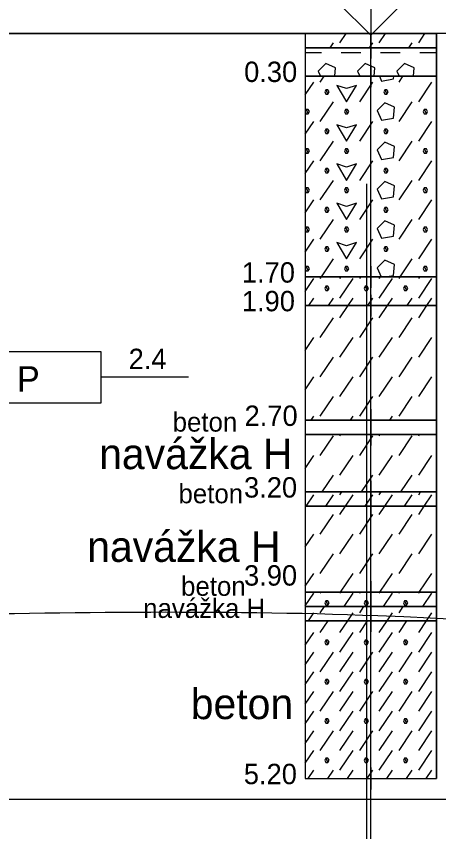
# Model space of a CAD drawing. Extents: x 3042 to 4120, y 576 to 2694.
# Drawn here: x 3229.67 to 3244.39, y 2407.78 to 2436.23 of the extents above; entities that cross this region are included whole.
import ezdxf

# ---------------------------------------------------------------- set-up
doc = ezdxf.new("R2010")
doc.units = 0
for name, color, linetype in [('15', 7, 'Continuous'), ('18', 7, 'Continuous'), ('51', 7, 'Continuous'), ('52', 7, 'Continuous'), ('53', 7, 'Continuous'), ('56', 7, 'Continuous'), ('62', 7, 'Continuous'), ('komunikace', 7, 'Continuous'), ('pomocna', 7, 'Continuous'), ('rozhraní', 7, 'Continuous')]:
    doc.layers.add(name, color=color, linetype=linetype)

msp = doc.modelspace()

# ---------------------------------------------------------------- linework, layer by layer
at = {"layer": '15'}
msp.add_lwpolyline([(3242.027, 2437.855), (3242.027, 2435.569), (3240.884, 2436.712), (3243.17, 2436.712), (3242.027, 2435.569)], dxfattribs=at)
at = {"layer": '18'}
for p, q in [((3242.027, 2409.632), (3242.027, 2435.632)), ((3242.027, 2410.013), (3242.027, 2409.251)), ((3241.646, 2409.632), (3242.408, 2409.632))]:
    msp.add_line(p, q, dxfattribs=at)
at = {"layer": '51'}
for p, q in [((3240.954, 2435.303), (3241.173, 2435.632)), ((3242.325, 2435.303), (3242.545, 2435.632)), ((3243.697, 2435.303), (3243.916, 2435.632)), ((3240.611, 2435.132), (3240.725, 2435.303)), ((3241.983, 2435.132), (3242.097, 2435.303)), ((3243.354, 2435.132), (3243.468, 2435.303)), ((3239.741, 2434.96), (3240.306, 2434.96)), ((3240.992, 2434.96), (3241.678, 2434.96)), ((3242.364, 2434.96), (3243.049, 2434.96)), ((3243.735, 2434.96), (3244.313, 2434.96)), ((3240.192, 2434.312), (3240.272, 2434.132)), ((3241.563, 2434.312), (3241.644, 2434.132)), ((3242.935, 2434.312), (3243.015, 2434.132)), ((3240.268, 2433.931), (3240.402, 2434.132)), ((3243.011, 2433.931), (3243.145, 2434.132)), ((3239.741, 2433.483), (3240.039, 2433.931)), ((3241.64, 2433.246), (3242.097, 2433.931)), ((3243.697, 2433.246), (3244.154, 2433.931)), ((3240.268, 2432.56), (3240.725, 2433.246)), ((3243.011, 2432.56), (3243.468, 2433.246)), ((3239.741, 2432.112), (3240.039, 2432.56)), ((3241.64, 2431.874), (3242.097, 2432.56)), ((3243.697, 2431.874), (3244.154, 2432.56)), ((3240.268, 2431.188), (3240.725, 2431.874)), ((3243.011, 2431.188), (3243.468, 2431.874)), ((3239.741, 2430.74), (3240.039, 2431.188)), ((3241.64, 2430.502), (3242.097, 2431.188)), ((3243.697, 2430.502), (3244.154, 2431.188)), ((3240.268, 2429.817), (3240.725, 2430.502)), ((3243.011, 2429.817), (3243.468, 2430.502)), ((3239.741, 2429.369), (3240.039, 2429.817)), ((3241.64, 2429.131), (3242.097, 2429.817)), ((3243.697, 2429.131), (3244.154, 2429.817)), ((3240.268, 2428.445), (3240.725, 2429.131)), ((3243.011, 2428.445), (3243.468, 2429.131)), ((3239.741, 2427.997), (3240.039, 2428.445)), ((3241.64, 2427.759), (3242.097, 2428.445)), ((3243.697, 2427.759), (3244.154, 2428.445)), ((3240.307, 2427.132), (3240.725, 2427.759)), ((3243.05, 2427.132), (3243.468, 2427.759)), ((3242.249, 2427.454), (3242.393, 2427.132)), ((3240.268, 2427.073), (3240.307, 2427.132)), ((3240.954, 2427.073), (3240.993, 2427.132)), ((3241.64, 2427.073), (3241.679, 2427.132)), ((3242.325, 2427.073), (3242.365, 2427.132)), ((3243.011, 2427.073), (3243.05, 2427.132)), ((3243.697, 2427.073), (3243.736, 2427.132)), ((3239.741, 2426.625), (3240.039, 2427.073)), ((3240.954, 2426.388), (3241.411, 2427.073)), ((3242.325, 2426.388), (3242.783, 2427.073)), ((3243.697, 2426.388), (3244.154, 2427.073)), ((3239.869, 2426.132), (3240.039, 2426.388)), ((3240.555, 2426.132), (3240.725, 2426.388)), ((3241.241, 2426.132), (3241.411, 2426.388)), ((3241.926, 2426.132), (3242.097, 2426.388)), ((3242.612, 2426.132), (3242.783, 2426.388)), ((3243.298, 2426.132), (3243.468, 2426.388)), ((3243.984, 2426.132), (3244.154, 2426.388)), ((3240.954, 2425.702), (3241.241, 2426.132)), ((3242.325, 2425.702), (3242.612, 2426.132)), ((3243.697, 2425.702), (3243.984, 2426.132)), ((3240.268, 2425.016), (3240.725, 2425.702)), ((3241.64, 2425.016), (3242.097, 2425.702)), ((3243.011, 2425.016), (3243.468, 2425.702)), ((3239.741, 2424.568), (3240.039, 2425.016)), ((3240.954, 2424.33), (3241.411, 2425.016)), ((3242.325, 2424.33), (3242.783, 2425.016)), ((3243.697, 2424.33), (3244.154, 2425.016)), ((3240.268, 2423.644), (3240.725, 2424.33)), ((3241.64, 2423.644), (3242.097, 2424.33)), ((3243.011, 2423.644), (3243.468, 2424.33)), ((3239.741, 2423.196), (3240.039, 2423.644)), ((3240.954, 2422.959), (3241.411, 2423.644)), ((3242.325, 2422.959), (3242.783, 2423.644)), ((3243.697, 2422.959), (3244.154, 2423.644)), ((3240.268, 2422.273), (3240.725, 2422.959)), ((3241.64, 2422.273), (3242.097, 2422.959)), ((3243.011, 2422.273), (3243.468, 2422.959)), ((3239.946, 2422.132), (3240.039, 2422.273)), ((3241.317, 2422.132), (3241.411, 2422.273)), ((3242.689, 2422.132), (3242.783, 2422.273)), ((3240.268, 2420.901), (3240.725, 2421.587)), ((3240.954, 2421.587), (3240.984, 2421.632)), ((3241.64, 2420.901), (3242.097, 2421.587)), ((3242.325, 2421.587), (3242.355, 2421.632)), ((3243.011, 2420.901), (3243.468, 2421.587)), ((3243.697, 2421.587), (3243.727, 2421.632)), ((3239.741, 2420.453), (3240.039, 2420.901)), ((3240.954, 2420.215), (3241.411, 2420.901)), ((3242.325, 2420.215), (3242.783, 2420.901)), ((3243.697, 2420.215), (3244.154, 2420.901)), ((3240.336, 2419.632), (3240.725, 2420.215)), ((3241.708, 2419.632), (3242.097, 2420.215)), ((3243.08, 2419.632), (3243.468, 2420.215)), ((3239.774, 2419.132), (3240.039, 2419.53)), ((3240.46, 2419.132), (3240.725, 2419.53)), ((3240.954, 2419.53), (3241.022, 2419.632)), ((3241.146, 2419.132), (3241.411, 2419.53)), ((3241.832, 2419.132), (3242.097, 2419.53)), ((3242.325, 2419.53), (3242.394, 2419.632)), ((3242.518, 2419.132), (3242.783, 2419.53)), ((3243.203, 2419.132), (3243.468, 2419.53)), ((3243.697, 2419.53), (3243.765, 2419.632)), ((3243.889, 2419.132), (3244.154, 2419.53)), ((3240.954, 2418.844), (3241.146, 2419.132)), ((3242.325, 2418.844), (3242.518, 2419.132)), ((3243.697, 2418.844), (3243.889, 2419.132)), ((3240.268, 2418.158), (3240.725, 2418.844)), ((3241.64, 2418.158), (3242.097, 2418.844)), ((3243.011, 2418.158), (3243.468, 2418.844)), ((3239.741, 2417.71), (3240.039, 2418.158)), ((3240.954, 2417.472), (3241.411, 2418.158)), ((3242.325, 2417.472), (3242.783, 2418.158)), ((3243.697, 2417.472), (3244.154, 2418.158)), ((3240.268, 2416.786), (3240.725, 2417.472)), ((3241.64, 2416.786), (3242.097, 2417.472)), ((3243.011, 2416.786), (3243.468, 2417.472)), ((3239.741, 2416.338), (3240.039, 2416.786)), ((3240.975, 2416.132), (3241.411, 2416.786)), ((3242.346, 2416.132), (3242.783, 2416.786)), ((3243.718, 2416.132), (3244.154, 2416.786)), ((3239.741, 2415.653), (3240.039, 2416.101)), ((3240.268, 2416.101), (3240.289, 2416.132)), ((3240.954, 2416.101), (3240.975, 2416.132)), ((3241.099, 2415.632), (3241.411, 2416.101)), ((3241.64, 2416.101), (3241.661, 2416.132)), ((3242.325, 2416.101), (3242.346, 2416.132)), ((3242.47, 2415.632), (3242.783, 2416.101)), ((3243.011, 2416.101), (3243.032, 2416.132)), ((3243.697, 2416.101), (3243.718, 2416.132)), ((3243.842, 2415.632), (3244.154, 2416.101)), ((3240.268, 2415.415), (3240.413, 2415.632)), ((3241.64, 2415.415), (3241.785, 2415.632)), ((3243.011, 2415.415), (3243.156, 2415.632)), ((3239.851, 2415.132), (3240.039, 2415.415)), ((3241.223, 2415.132), (3241.411, 2415.415)), ((3242.594, 2415.132), (3242.783, 2415.415)), ((3243.966, 2415.132), (3244.154, 2415.415)), ((3240.268, 2414.729), (3240.537, 2415.132)), ((3240.954, 2414.729), (3241.223, 2415.132)), ((3241.64, 2414.729), (3241.908, 2415.132)), ((3242.325, 2414.729), (3242.594, 2415.132)), ((3243.011, 2414.729), (3243.28, 2415.132)), ((3243.697, 2414.729), (3243.966, 2415.132)), ((3239.741, 2414.281), (3240.039, 2414.729)), ((3240.954, 2414.043), (3241.411, 2414.729)), ((3242.325, 2414.043), (3242.783, 2414.729)), ((3243.697, 2414.043), (3244.154, 2414.729)), ((3239.741, 2413.595), (3240.039, 2414.043)), ((3240.268, 2413.357), (3240.725, 2414.043)), ((3240.954, 2413.357), (3241.411, 2414.043)), ((3241.64, 2413.357), (3242.097, 2414.043)), ((3242.325, 2413.357), (3242.783, 2414.043)), ((3243.011, 2413.357), (3243.468, 2414.043)), ((3243.697, 2413.357), (3244.154, 2414.043)), ((3239.741, 2412.909), (3240.039, 2413.357)), ((3240.954, 2412.672), (3241.411, 2413.357)), ((3242.325, 2412.672), (3242.783, 2413.357)), ((3243.697, 2412.672), (3244.154, 2413.357)), ((3239.741, 2412.224), (3240.039, 2412.672)), ((3240.268, 2411.986), (3240.725, 2412.672)), ((3240.954, 2411.986), (3241.411, 2412.672)), ((3241.64, 2411.986), (3242.097, 2412.672)), ((3242.325, 2411.986), (3242.783, 2412.672)), ((3243.011, 2411.986), (3243.468, 2412.672)), ((3243.697, 2411.986), (3244.154, 2412.672)), ((3239.741, 2411.538), (3240.039, 2411.986)), ((3240.954, 2411.3), (3241.411, 2411.986)), ((3242.325, 2411.3), (3242.783, 2411.986)), ((3243.697, 2411.3), (3244.154, 2411.986)), ((3239.741, 2410.852), (3240.039, 2411.3)), ((3240.268, 2410.614), (3240.725, 2411.3)), ((3240.954, 2410.614), (3241.411, 2411.3)), ((3241.64, 2410.614), (3242.097, 2411.3)), ((3242.325, 2410.614), (3242.783, 2411.3)), ((3243.011, 2410.614), (3243.468, 2411.3)), ((3243.697, 2410.614), (3244.154, 2411.3)), ((3239.741, 2410.166), (3240.039, 2410.614)), ((3240.954, 2409.928), (3241.411, 2410.614)), ((3242.325, 2409.928), (3242.783, 2410.614)), ((3243.697, 2409.928), (3244.154, 2410.614)), ((3239.842, 2409.632), (3240.039, 2409.928)), ((3240.528, 2409.632), (3240.725, 2409.928)), ((3241.213, 2409.632), (3241.411, 2409.928)), ((3241.899, 2409.632), (3242.097, 2409.928)), ((3242.585, 2409.632), (3242.783, 2409.928)), ((3243.271, 2409.632), (3243.468, 2409.928)), ((3243.957, 2409.632), (3244.154, 2409.928))]:
    msp.add_line(p, q, dxfattribs=at)
for points in [[(3239.741, 2435.132), (3244.313, 2435.132), (3244.313, 2435.632), (3239.741, 2435.632)], [(3239.741, 2434.132), (3244.313, 2434.132), (3244.313, 2435.132), (3239.741, 2435.132)], [(3239.741, 2427.132), (3244.313, 2427.132), (3244.313, 2434.132), (3239.741, 2434.132)], [(3239.741, 2426.132), (3244.313, 2426.132), (3244.313, 2427.132), (3239.741, 2427.132)], [(3239.741, 2422.132), (3244.313, 2422.132), (3244.313, 2426.132), (3239.741, 2426.132)], [(3239.741, 2421.632), (3244.313, 2421.632), (3244.313, 2422.132), (3239.741, 2422.132)], [(3239.741, 2419.632), (3244.313, 2419.632), (3244.313, 2421.632), (3239.741, 2421.632)], [(3239.741, 2419.132), (3244.313, 2419.132), (3244.313, 2419.632), (3239.741, 2419.632)], [(3239.741, 2416.132), (3244.313, 2416.132), (3244.313, 2419.132), (3239.741, 2419.132)], [(3239.741, 2415.632), (3244.313, 2415.632), (3244.313, 2416.132), (3239.741, 2416.132)], [(3239.741, 2415.132), (3244.313, 2415.132), (3244.313, 2415.632), (3239.741, 2415.632)], [(3239.741, 2409.632), (3244.313, 2409.632), (3244.313, 2415.132), (3239.741, 2415.132)]]:
    msp.add_lwpolyline(points, close=True, dxfattribs=at)
for points in [[(3240.772, 2434.132), (3240.801, 2434.427), (3240.459, 2434.579), (3240.192, 2434.312)], [(3242.144, 2434.132), (3242.173, 2434.427), (3241.83, 2434.579), (3241.563, 2434.312)], [(3243.515, 2434.132), (3243.545, 2434.427), (3243.202, 2434.579), (3242.935, 2434.312)], [(3242.329, 2434.132), (3242.402, 2433.969), (3242.821, 2434.046), (3242.829, 2434.132)], [(3240.84, 2433.817), (3241.182, 2433.246), (3241.525, 2433.817), (3241.182, 2433.703), (3240.84, 2433.817)], [(3240.459, 2433.665), (3240.42, 2433.588), (3240.459, 2433.512), (3240.535, 2433.512), (3240.573, 2433.588), (3240.535, 2433.665), (3240.459, 2433.665), (3240.535, 2433.512)], [(3242.516, 2433.665), (3242.478, 2433.588), (3242.516, 2433.512), (3242.592, 2433.512), (3242.63, 2433.588), (3242.592, 2433.665), (3242.516, 2433.665), (3242.592, 2433.512)], [(3242.249, 2432.941), (3242.402, 2432.598), (3242.821, 2432.674), (3242.859, 2433.055), (3242.516, 2433.207), (3242.249, 2432.941)], [(3239.773, 2432.979), (3239.735, 2432.903), (3239.773, 2432.826), (3239.849, 2432.826), (3239.887, 2432.903), (3239.849, 2432.979), (3239.773, 2432.979), (3239.849, 2432.826)], [(3241.144, 2432.979), (3241.106, 2432.903), (3241.144, 2432.826), (3241.221, 2432.826), (3241.259, 2432.903), (3241.221, 2432.979), (3241.144, 2432.979), (3241.221, 2432.826)], [(3243.888, 2432.979), (3243.849, 2432.903), (3243.888, 2432.826), (3243.964, 2432.826), (3244.002, 2432.903), (3243.964, 2432.979), (3243.888, 2432.979), (3243.964, 2432.826)], [(3240.459, 2432.293), (3240.42, 2432.217), (3240.459, 2432.141), (3240.535, 2432.141), (3240.573, 2432.217), (3240.535, 2432.293), (3240.459, 2432.293), (3240.535, 2432.141)], [(3240.84, 2432.445), (3241.182, 2431.874), (3241.525, 2432.445), (3241.182, 2432.331), (3240.84, 2432.445)], [(3242.516, 2432.293), (3242.478, 2432.217), (3242.516, 2432.141), (3242.592, 2432.141), (3242.63, 2432.217), (3242.592, 2432.293), (3242.516, 2432.293), (3242.592, 2432.141)], [(3242.249, 2431.569), (3242.402, 2431.226), (3242.821, 2431.302), (3242.859, 2431.683), (3242.516, 2431.836), (3242.249, 2431.569)], [(3239.773, 2431.607), (3239.735, 2431.531), (3239.773, 2431.455), (3239.849, 2431.455), (3239.887, 2431.531), (3239.849, 2431.607), (3239.773, 2431.607), (3239.849, 2431.455)], [(3241.144, 2431.607), (3241.106, 2431.531), (3241.144, 2431.455), (3241.221, 2431.455), (3241.259, 2431.531), (3241.221, 2431.607), (3241.144, 2431.607), (3241.221, 2431.455)], [(3243.888, 2431.607), (3243.849, 2431.531), (3243.888, 2431.455), (3243.964, 2431.455), (3244.002, 2431.531), (3243.964, 2431.607), (3243.888, 2431.607), (3243.964, 2431.455)], [(3240.459, 2430.921), (3240.42, 2430.845), (3240.459, 2430.769), (3240.535, 2430.769), (3240.573, 2430.845), (3240.535, 2430.921), (3240.459, 2430.921), (3240.535, 2430.769)], [(3240.84, 2431.074), (3241.182, 2430.502), (3241.525, 2431.074), (3241.182, 2430.96), (3240.84, 2431.074)], [(3242.516, 2430.921), (3242.478, 2430.845), (3242.516, 2430.769), (3242.592, 2430.769), (3242.63, 2430.845), (3242.592, 2430.921), (3242.516, 2430.921), (3242.592, 2430.769)], [(3242.249, 2430.198), (3242.402, 2429.855), (3242.821, 2429.931), (3242.859, 2430.312), (3242.516, 2430.464), (3242.249, 2430.198)], [(3239.773, 2430.236), (3239.735, 2430.159), (3239.773, 2430.083), (3239.849, 2430.083), (3239.887, 2430.159), (3239.849, 2430.236), (3239.773, 2430.236), (3239.849, 2430.083)], [(3241.144, 2430.236), (3241.106, 2430.159), (3241.144, 2430.083), (3241.221, 2430.083), (3241.259, 2430.159), (3241.221, 2430.236), (3241.144, 2430.236), (3241.221, 2430.083)], [(3243.888, 2430.236), (3243.849, 2430.159), (3243.888, 2430.083), (3243.964, 2430.083), (3244.002, 2430.159), (3243.964, 2430.236), (3243.888, 2430.236), (3243.964, 2430.083)], [(3240.84, 2429.702), (3241.182, 2429.131), (3241.525, 2429.702), (3241.182, 2429.588), (3240.84, 2429.702)], [(3240.459, 2429.55), (3240.42, 2429.474), (3240.459, 2429.397), (3240.535, 2429.397), (3240.573, 2429.474), (3240.535, 2429.55), (3240.459, 2429.55), (3240.535, 2429.397)], [(3242.516, 2429.55), (3242.478, 2429.474), (3242.516, 2429.397), (3242.592, 2429.397), (3242.63, 2429.474), (3242.592, 2429.55), (3242.516, 2429.55), (3242.592, 2429.397)], [(3239.773, 2428.864), (3239.735, 2428.788), (3239.773, 2428.712), (3239.849, 2428.712), (3239.887, 2428.788), (3239.849, 2428.864), (3239.773, 2428.864), (3239.849, 2428.712)], [(3241.144, 2428.864), (3241.106, 2428.788), (3241.144, 2428.712), (3241.221, 2428.712), (3241.259, 2428.788), (3241.221, 2428.864), (3241.144, 2428.864), (3241.221, 2428.712)], [(3242.249, 2428.826), (3242.402, 2428.483), (3242.821, 2428.559), (3242.859, 2428.94), (3242.516, 2429.093), (3242.249, 2428.826)], [(3243.888, 2428.864), (3243.849, 2428.788), (3243.888, 2428.712), (3243.964, 2428.712), (3244.002, 2428.788), (3243.964, 2428.864), (3243.888, 2428.864), (3243.964, 2428.712)], [(3240.84, 2428.331), (3241.182, 2427.759), (3241.525, 2428.331), (3241.182, 2428.216), (3240.84, 2428.331)], [(3240.459, 2428.178), (3240.42, 2428.102), (3240.459, 2428.026), (3240.535, 2428.026), (3240.573, 2428.102), (3240.535, 2428.178), (3240.459, 2428.178), (3240.535, 2428.026)], [(3242.516, 2428.178), (3242.478, 2428.102), (3242.516, 2428.026), (3242.592, 2428.026), (3242.63, 2428.102), (3242.592, 2428.178), (3242.516, 2428.178), (3242.592, 2428.026)], [(3242.515, 2427.132), (3242.821, 2427.188), (3242.859, 2427.569), (3242.516, 2427.721), (3242.249, 2427.454)], [(3239.773, 2427.492), (3239.735, 2427.416), (3239.773, 2427.34), (3239.849, 2427.34), (3239.887, 2427.416), (3239.849, 2427.492), (3239.773, 2427.492), (3239.849, 2427.34)], [(3241.144, 2427.492), (3241.106, 2427.416), (3241.144, 2427.34), (3241.221, 2427.34), (3241.259, 2427.416), (3241.221, 2427.492), (3241.144, 2427.492), (3241.221, 2427.34)], [(3243.888, 2427.492), (3243.849, 2427.416), (3243.888, 2427.34), (3243.964, 2427.34), (3244.002, 2427.416), (3243.964, 2427.492), (3243.888, 2427.492), (3243.964, 2427.34)], [(3240.459, 2426.807), (3240.42, 2426.73), (3240.459, 2426.654), (3240.535, 2426.654), (3240.573, 2426.73), (3240.535, 2426.807), (3240.459, 2426.807), (3240.535, 2426.654)], [(3241.83, 2426.807), (3241.792, 2426.73), (3241.83, 2426.654), (3241.906, 2426.654), (3241.944, 2426.73), (3241.906, 2426.807), (3241.83, 2426.807), (3241.906, 2426.654)], [(3243.202, 2426.807), (3243.164, 2426.73), (3243.202, 2426.654), (3243.278, 2426.654), (3243.316, 2426.73), (3243.278, 2426.807), (3243.202, 2426.807), (3243.278, 2426.654)], [(3240.459, 2415.834), (3240.42, 2415.758), (3240.459, 2415.681), (3240.535, 2415.681), (3240.573, 2415.758), (3240.535, 2415.834), (3240.459, 2415.834), (3240.535, 2415.681)], [(3241.83, 2415.834), (3241.792, 2415.758), (3241.83, 2415.681), (3241.906, 2415.681), (3241.944, 2415.758), (3241.906, 2415.834), (3241.83, 2415.834), (3241.906, 2415.681)], [(3243.202, 2415.834), (3243.164, 2415.758), (3243.202, 2415.681), (3243.278, 2415.681), (3243.316, 2415.758), (3243.278, 2415.834), (3243.202, 2415.834), (3243.278, 2415.681)], [(3240.459, 2414.462), (3240.42, 2414.386), (3240.459, 2414.31), (3240.535, 2414.31), (3240.573, 2414.386), (3240.535, 2414.462), (3240.459, 2414.462), (3240.535, 2414.31)], [(3241.83, 2414.462), (3241.792, 2414.386), (3241.83, 2414.31), (3241.906, 2414.31), (3241.944, 2414.386), (3241.906, 2414.462), (3241.83, 2414.462), (3241.906, 2414.31)], [(3243.202, 2414.462), (3243.164, 2414.386), (3243.202, 2414.31), (3243.278, 2414.31), (3243.316, 2414.386), (3243.278, 2414.462), (3243.202, 2414.462), (3243.278, 2414.31)], [(3240.459, 2413.091), (3240.42, 2413.014), (3240.459, 2412.938), (3240.535, 2412.938), (3240.573, 2413.014), (3240.535, 2413.091), (3240.459, 2413.091), (3240.535, 2412.938)], [(3241.83, 2413.091), (3241.792, 2413.014), (3241.83, 2412.938), (3241.906, 2412.938), (3241.944, 2413.014), (3241.906, 2413.091), (3241.83, 2413.091), (3241.906, 2412.938)], [(3243.202, 2413.091), (3243.164, 2413.014), (3243.202, 2412.938), (3243.278, 2412.938), (3243.316, 2413.014), (3243.278, 2413.091), (3243.202, 2413.091), (3243.278, 2412.938)], [(3240.459, 2411.719), (3240.42, 2411.643), (3240.459, 2411.567), (3240.535, 2411.567), (3240.573, 2411.643), (3240.535, 2411.719), (3240.459, 2411.719), (3240.535, 2411.567)], [(3241.83, 2411.719), (3241.792, 2411.643), (3241.83, 2411.567), (3241.906, 2411.567), (3241.944, 2411.643), (3241.906, 2411.719), (3241.83, 2411.719), (3241.906, 2411.567)], [(3243.202, 2411.719), (3243.164, 2411.643), (3243.202, 2411.567), (3243.278, 2411.567), (3243.316, 2411.643), (3243.278, 2411.719), (3243.202, 2411.719), (3243.278, 2411.567)], [(3240.459, 2410.347), (3240.42, 2410.271), (3240.459, 2410.195), (3240.535, 2410.195), (3240.573, 2410.271), (3240.535, 2410.347), (3240.459, 2410.347), (3240.535, 2410.195)], [(3241.83, 2410.347), (3241.792, 2410.271), (3241.83, 2410.195), (3241.906, 2410.195), (3241.944, 2410.271), (3241.906, 2410.347), (3241.83, 2410.347), (3241.906, 2410.195)], [(3243.202, 2410.347), (3243.164, 2410.271), (3243.202, 2410.195), (3243.278, 2410.195), (3243.316, 2410.271), (3243.278, 2410.347), (3243.202, 2410.347), (3243.278, 2410.195)]]:
    msp.add_lwpolyline(points, dxfattribs=at)
at = {"layer": '53'}
for p, q in [((3239.741, 2435.632), (3244.313, 2435.632)), ((3239.741, 2435.632), (3239.741, 2409.632)), ((3244.313, 2435.632), (3244.313, 2409.632)), ((3239.741, 2435.132), (3244.313, 2435.132)), ((3239.741, 2434.132), (3244.313, 2434.132)), ((3239.741, 2427.132), (3244.313, 2427.132)), ((3239.741, 2426.132), (3244.313, 2426.132)), ((3239.741, 2422.132), (3244.313, 2422.132)), ((3239.741, 2421.632), (3244.313, 2421.632)), ((3239.741, 2419.632), (3244.313, 2419.632)), ((3239.741, 2419.132), (3244.313, 2419.132)), ((3239.741, 2416.132), (3244.313, 2416.132)), ((3239.741, 2415.632), (3244.313, 2415.632)), ((3239.741, 2415.132), (3244.313, 2415.132)), ((3239.741, 2409.632), (3244.313, 2409.632))]:
    msp.add_line(p, q, dxfattribs=at)
at = {"layer": '56'}
for p, q in [((3242.027, 2436.013), (3242.027, 2435.251)), ((3241.646, 2435.632), (3242.408, 2435.632)), ((3242.027, 2435.513), (3242.027, 2434.751)), ((3241.646, 2435.132), (3242.408, 2435.132)), ((3242.027, 2434.513), (3242.027, 2433.751)), ((3241.646, 2434.132), (3242.408, 2434.132)), ((3242.027, 2427.513), (3242.027, 2426.751)), ((3241.646, 2427.132), (3242.408, 2427.132)), ((3242.027, 2426.513), (3242.027, 2425.751)), ((3241.646, 2426.132), (3242.408, 2426.132)), ((3242.027, 2422.513), (3242.027, 2421.751)), ((3241.646, 2422.132), (3242.408, 2422.132)), ((3242.027, 2422.013), (3242.027, 2421.251)), ((3241.646, 2421.632), (3242.408, 2421.632)), ((3242.027, 2420.013), (3242.027, 2419.251)), ((3241.646, 2419.632), (3242.408, 2419.632)), ((3242.027, 2419.513), (3242.027, 2418.751)), ((3241.646, 2419.132), (3242.408, 2419.132)), ((3242.027, 2416.513), (3242.027, 2415.751)), ((3241.646, 2416.132), (3242.408, 2416.132)), ((3242.027, 2416.013), (3242.027, 2415.251)), ((3241.646, 2415.632), (3242.408, 2415.632)), ((3242.027, 2415.513), (3242.027, 2414.751)), ((3241.646, 2415.132), (3242.408, 2415.132)), ((3242.027, 2410.013), (3242.027, 2409.251)), ((3241.646, 2409.632), (3242.408, 2409.632))]:
    msp.add_line(p, q, dxfattribs=at)
at = {"layer": '62'}
msp.add_line((3235.677, 2423.632), (3232.629, 2423.632), dxfattribs=at)
msp.add_lwpolyline([(3227.295, 2422.743), (3232.629, 2422.743), (3232.629, 2424.521), (3227.295, 2424.521), (3227.295, 2422.743)], dxfattribs=at)
at = {"layer": 'komunikace'}
msp.add_line((3297.857, 2408.901), (3225.527, 2408.901), dxfattribs=at)
at = {"layer": 'pomocna'}
for p, q in [((3203.017, 2435.632), (3242.027, 2435.632)), ((3242.027, 2383.732), (3242.027, 2435.632)), ((3241.887, 2383.732), (3241.887, 2430.382))]:
    msp.add_line(p, q, dxfattribs=at)
at = {"layer": 'rozhraní'}
for points in [[(3305.53, 2435.632), (3242.027, 2435.632), (3213.382, 2435.632)], [(3225.377, 2415.317), (3242.269, 2415.317), (3271.471, 2413.09), (3298.055, 2413.09)]]:
    msp.add_spline(points, degree=3, dxfattribs=at)

# ---------------------------------------------------------------- texts
at = {"layer": '52'}
for s, height, p in [('0.30', 0.7112, (3237.612, 2433.934)), ('1.70', 0.7112, (3237.532, 2426.934)), ('1.90', 0.7112, (3237.532, 2425.934)), ('2.70', 0.7112, (3237.627, 2421.934)), ('beton', 0.6731, (3235.12, 2421.735)), ('navážka H', 1.0668, (3232.557, 2420.426)), ('3.20', 0.7112, (3237.608, 2419.434)), ('beton', 0.6731, (3235.323, 2419.235)), ('navážka H', 1.0668, (3232.14, 2417.19)), ('3.90', 0.7112, (3237.608, 2416.362)), ('beton', 0.6731, (3235.413, 2416.006)), ('navážka H', 0.6731, (3234.091, 2415.235)), ('beton', 1.0668, (3235.751, 2411.704)), ('5.20', 0.7112, (3237.601, 2409.434))]:
    msp.add_text(s, height=height, dxfattribs=at).set_placement(p)
at = {"layer": '62'}
for s, height, p in [('2.4', 0.7112, (3233.585, 2423.916)), ('P', 0.889, (3229.693, 2423.13))]:
    msp.add_text(s, height=height, dxfattribs=at).set_placement(p)

doc.saveas('drawing.dxf')
